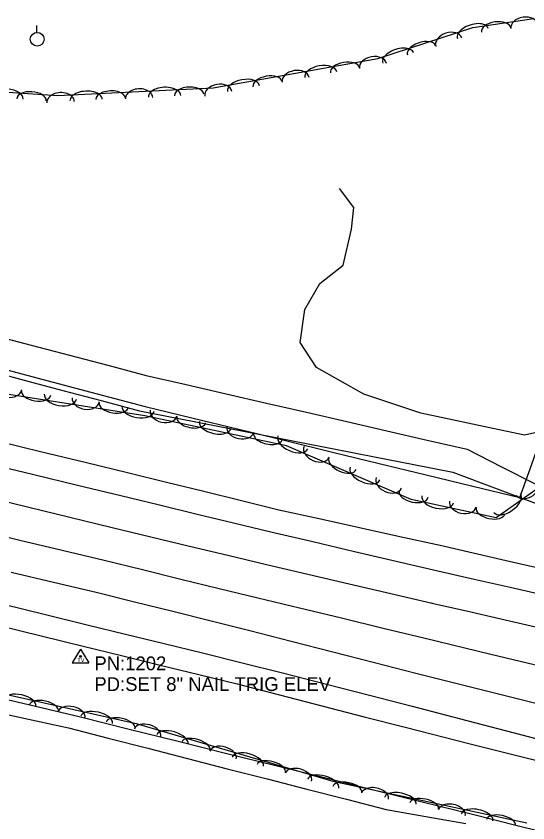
# Model space of a CAD drawing. Extents: x 1441650 to 1491889, y 345904 to 358319.
# Drawn here: x 1463709.9 to 1463895, y 350168.5 to 350460.2 of the extents above; entities that cross this region are included whole.
import ezdxf

# ---------------------------------------------------------------- set-up
doc = ezdxf.new("R2010")
doc.units = 0
for name, color, linetype in [('S_DITCHLINE', 7, 'Continuous'), ('S_EDGE_PAVEMENT', 7, 'Continuous'), ('S_PAVEMENT_CROWN', 7, 'Continuous'), ('S_SECONDARY_CTL', 7, 'Continuous'), ('S_SECONDARY_CTL_ANNOT', 7, 'Continuous'), ('S_SHOULDER', 7, 'Continuous'), ('S_STREAM', 7, 'Continuous'), ('S_TREE', 7, 'Continuous'), ('S_UTILITY_POLE', 7, 'Continuous')]:
    doc.layers.add(name, color=color, linetype=linetype)

msp = doc.modelspace()

# ---------------------------------------------------------------- linework, layer by layer
at = {"layer": 'S_DITCHLINE'}
for points in [[(1463701.43, 350344.91), (1463715.29, 350341.26), (1463729.14, 350337.61), (1463743, 350333.96), (1463756.86, 350330.32), (1463771.38, 350326.98), (1463785.91, 350323.64), (1463800.44, 350320.3), (1463814.97, 350316.96), (1463829.5, 350313.62), (1463844.03, 350310.28), (1463858.56, 350306.94), (1463873.09, 350303.6), (1463885.48, 350297.28), (1463897.88, 350290.95), (1463902.85, 350293.7)], [(1463698.92, 350332.28), (1463712.82, 350328.58), (1463726.72, 350324.89), (1463740.61, 350321.19), (1463754.51, 350317.5), (1463768.68, 350314.73), (1463782.86, 350311.97), (1463797.03, 350309.2), (1463811.2, 350306.43), (1463825.38, 350303.66), (1463839.55, 350300.9), (1463853.72, 350298.13), (1463867.89, 350295.36), (1463882.98, 350289.68), (1463898.07, 350284.01)], [(1463699.85, 350209.14), (1463714.33, 350206), (1463728.81, 350202.87), (1463743.18, 350199.18), (1463757.54, 350195.48), (1463771.91, 350191.79), (1463786.28, 350188.09), (1463800.64, 350184.4), (1463815.01, 350180.71), (1463829.38, 350177.01), (1463843.74, 350173.32), (1463858.15, 350170.82), (1463872.56, 350168.32)]]:
    msp.add_lwpolyline(points, dxfattribs=at)
at = {"layer": 'S_EDGE_PAVEMENT'}
for points in [[(1463700.58, 350298.25), (1463716.3, 350294.45), (1463732.02, 350290.65), (1463747.74, 350286.85), (1463761.32, 350283.57), (1463774.91, 350280.3), (1463788.49, 350277.02), (1463802.07, 350273.75), (1463817.17, 350270.21), (1463832.27, 350266.68), (1463847.37, 350263.14), (1463862.48, 350259.61), (1463875.57, 350256.66), (1463888.67, 350253.71), (1463901.76, 350250.76)], [(1463705.35, 350247.54), (1463720.46, 350243.84), (1463735.57, 350240.13), (1463749.48, 350236.73), (1463763.39, 350233.33), (1463777.29, 350229.93), (1463791.2, 350226.53), (1463806.7, 350222.58), (1463822.2, 350218.62), (1463837.7, 350214.67), (1463853.2, 350210.72), (1463875.76, 350204.8), (1463898.32, 350198.89), (1463914.7, 350194.72), (1463931.09, 350190.56), (1463947.47, 350186.4), (1463963.86, 350182.23), (1463977.31, 350178.7), (1463990.77, 350175.17), (1464004.22, 350171.64), (1464017.67, 350168.11), (1464033.14, 350164.02), (1464048.61, 350159.93), (1464064.08, 350155.84)]]:
    msp.add_lwpolyline(points, dxfattribs=at)
at = {"layer": 'S_PAVEMENT_CROWN'}
for points in [[(1463698.57, 350286.51), (1463713.93, 350282.76), (1463729.29, 350279.02), (1463744.65, 350275.27), (1463758.6, 350271.94), (1463772.55, 350268.61), (1463786.5, 350265.27), (1463800.46, 350261.94), (1463815.43, 350258.45), (1463830.41, 350254.96), (1463845.38, 350251.48), (1463860.36, 350247.99), (1463860.3, 350248), (1463872.77, 350245.13), (1463885.25, 350242.25), (1463897.72, 350239.38)], [(1463695.97, 350274.43), (1463711.23, 350270.76), (1463726.49, 350267.1), (1463741.76, 350263.44), (1463755.64, 350260.06), (1463769.51, 350256.67), (1463783.39, 350253.29), (1463797.26, 350249.91), (1463812.4, 350246.25), (1463827.54, 350242.59), (1463842.67, 350238.93), (1463857.81, 350235.27), (1463881.59, 350229.54), (1463905.37, 350223.8)], [(1463708.1, 350259.17), (1463723.45, 350255.52), (1463738.8, 350251.88), (1463752.69, 350248.43), (1463766.59, 350244.99), (1463780.48, 350241.55), (1463794.38, 350238.11), (1463809.42, 350234.23), (1463824.46, 350230.35), (1463839.5, 350226.48), (1463854.54, 350222.6), (1463877.66, 350216.85), (1463900.78, 350211.1), (1463917.78, 350206.67), (1463934.78, 350202.24), (1463951.78, 350197.81), (1463968.79, 350193.39), (1463981.95, 350189.94), (1463995.12, 350186.5), (1464008.29, 350183.06), (1464021.46, 350179.62), (1464036.8, 350175.65), (1464052.14, 350171.68), (1464067.48, 350167.72)]]:
    msp.add_lwpolyline(points, dxfattribs=at)
at = {"layer": 'S_SECONDARY_CTL'}
for p, q in [((1463733.18, 350231.28), (1463730.17, 350226.33)), ((1463733.18, 350231.28), (1463736.13, 350226.33)), ((1463730.17, 350226.33), (1463736.13, 350226.33))]:
    msp.add_line(p, q, dxfattribs=at)
for radius in [0.311, 0.183, 0.103]:
    msp.add_circle((1463733.18, 350228.67), radius, dxfattribs=at)
at = {"layer": 'S_SHOULDER'}
for points in [[(1463703.39, 350306.53), (1463719.14, 350302.71), (1463734.89, 350298.88), (1463750.65, 350295.06), (1463764.22, 350291.72), (1463777.79, 350288.39), (1463791.36, 350285.06), (1463804.94, 350281.72), (1463819.52, 350278.51), (1463834.11, 350275.29), (1463848.7, 350272.08), (1463863.28, 350268.87), (1463887.19, 350263.42), (1463911.1, 350257.97), (1463927.56, 350254.17), (1463944.02, 350250.38), (1463960.48, 350246.59), (1463976.94, 350242.8), (1463990.96, 350239.61), (1464004.98, 350236.41), (1464019, 350233.21), (1464033.02, 350230.02), (1464048.34, 350226.54), (1464063.67, 350223.06)], [(1463703.67, 350239.87), (1463718.88, 350236.11), (1463734.09, 350232.36), (1463748.04, 350228.96), (1463761.99, 350225.55), (1463775.94, 350222.15), (1463789.9, 350218.74), (1463805.2, 350214.79), (1463820.5, 350210.83), (1463835.8, 350206.88), (1463851.1, 350202.92), (1463873.71, 350197.2), (1463896.32, 350191.47), (1463912.97, 350187.15), (1463929.61, 350182.84), (1463946.25, 350178.52), (1463962.89, 350174.21), (1463976.07, 350170.84), (1463989.25, 350167.46), (1464002.43, 350164.09), (1464015.61, 350160.72), (1464031.06, 350156.72), (1464046.5, 350152.72), (1464061.95, 350148.72)]]:
    msp.add_lwpolyline(points, dxfattribs=at)
at = {"layer": 'S_STREAM'}
msp.add_lwpolyline([(1463900.8, 350310.32), (1463893.77, 350308.66), (1463880.61, 350311.47), (1463856.34, 350316.67), (1463835.62, 350323.52), (1463818.54, 350333.11), (1463812.58, 350342.17), (1463814.32, 350354.14), (1463819.7, 350363.51), (1463828.21, 350370.16), (1463831.15, 350383.23), (1463832.1, 350390.97), (1463826.9, 350397.85)], dxfattribs=at)
at = {"layer": 'S_TREE'}
for points in [[(1463668.93, 350435.32), (1463724.91, 350431.5), (1463781.17, 350434.25), (1463840.74, 350444.92), (1463875.1, 350456.18), (1463897.14, 350459.38)], [(1462868.5, 350414.38), (1463017.86, 350381.68), (1463117.49, 350357.12), (1463215.02, 350334.49), (1463345.66, 350304.01), (1463411.53, 350286.3), (1463460.91, 350270.11), (1463524.69, 350256.47), (1463598.6, 350240.48), (1463668.91, 350223.41), (1463753.36, 350204.42), (1463824.47, 350183.55), (1463894.69, 350168.53)], [(1463697.79, 350334.57), (1463717.37, 350329.4), (1463736.96, 350324.23), (1463756.55, 350319.06), (1463773.49, 350314.94), (1463790.44, 350310.82), (1463807.38, 350306.71), (1463824.33, 350302.59), (1463841.27, 350298.47), (1463858.22, 350294.36), (1463875.16, 350290.24), (1463892.11, 350286.12), (1463896.39, 350298.22), (1463900.67, 350310.32)], [(1463697.79, 350334.57), (1463717.37, 350329.4), (1463736.96, 350324.23), (1463756.55, 350319.06), (1463773.49, 350314.94), (1463790.44, 350310.82), (1463807.38, 350306.71), (1463824.33, 350302.59), (1463841.27, 350298.47), (1463858.22, 350294.36), (1463875.16, 350290.24), (1463892.11, 350286.12), (1463896.39, 350298.22), (1463900.67, 350310.32)], [(1463897.88, 350288.87), (1463883.58, 350278.79), (1463852.75, 350285.38), (1463807.66, 350304.79), (1463756.47, 350315.73), (1463693.28, 350325.54)], [(1463695.61, 350215.68), (1463714.38, 350211.24), (1463733.14, 350206.79), (1463750.81, 350202.4), (1463768.47, 350198.02), (1463786.13, 350193.63), (1463803.8, 350189.24), (1463821.46, 350184.86), (1463839.13, 350180.47), (1463856.79, 350176.08), (1463874.45, 350171.7), (1463892.12, 350167.31), (1463909.78, 350162.92), (1463927.45, 350158.53), (1463945.11, 350154.15), (1463962.77, 350149.76), (1463980.44, 350145.37), (1463998.1, 350140.99), (1464015.77, 350136.6), (1464021.15, 350114.28)], [(1463695.61, 350215.68), (1463714.38, 350211.24), (1463733.14, 350206.79), (1463750.81, 350202.4), (1463768.47, 350198.02), (1463786.13, 350193.63), (1463803.8, 350189.24), (1463821.46, 350184.86), (1463839.13, 350180.47), (1463856.79, 350176.08), (1463874.45, 350171.7), (1463892.12, 350167.31), (1463909.78, 350162.92), (1463927.45, 350158.53), (1463945.11, 350154.15), (1463962.77, 350149.76), (1463980.44, 350145.37), (1463998.1, 350140.99), (1464015.77, 350136.6), (1464021.15, 350114.28)]]:
    msp.add_lwpolyline(points, dxfattribs=at)
for centre, major_axis, ratio, start_param, end_param in [((1463893.74, 350456.48), (-4.9, -0.71), 0.68531, 3.141593, 6.283185), ((1463875.11, 350453.95), (-5.57, -1.83), 0.550262, 3.141559, 6.283152), ((1463883.51, 350455.26), (-5.29, -0.77), 0.540699, 3.141593, 6.283185), ((1463866.4, 350450.82), (-4.71, -1.54), 0.685537, 3.141538, 6.28313), ((1463856.53, 350447.86), (-5.08, -1.66), 0.540878, 3.14156, 6.283153), ((1463848.11, 350445.1), (-5.57, -1.83), 0.550262, 3.141559, 6.283152), ((1463839, 350442.19), (-4.88, -0.87), 0.685313, 3.141588, 6.28318), ((1463820.08, 350439.06), (-5.78, -1.03), 0.550081, 3.14159, 6.283182), ((1463828.81, 350440.63), (-5.26, -0.94), 0.540701, 3.14159, 6.283182), ((1463800.83, 350435.62), (-5.26, -0.94), 0.540701, 3.14159, 6.283182), ((1463811.01, 350437.17), (-4.88, -0.87), 0.685313, 3.141588, 6.28318), ((1463783.03, 350432.16), (-4.88, -0.87), 0.685313, 3.141588, 6.28318), ((1463792.1, 350434.05), (-5.78, -1.03), 0.550081, 3.14159, 6.283182), ((1463706.58, 350430.62), (-5.85, 0.4), 0.55008, 3.141593, 6.283185), ((1463715.42, 350430.02), (-5.33, 0.36), 0.540699, 3.141593, 6.283185), ((1463735.2, 350429.88), (-5.86, -0.29), 0.550084, 3.141589, 6.283182), ((1463744.05, 350430.31), (-5.34, -0.26), 0.540704, 3.141589, 6.283182), ((1463754.36, 350430.55), (-4.95, -0.24), 0.685317, 3.141587, 6.28318), ((1463763.59, 350431.27), (-5.86, -0.29), 0.550084, 3.141589, 6.283182), ((1463772.45, 350431.7), (-5.34, -0.26), 0.540704, 3.141589, 6.283182), ((1463725.96, 350429.17), (-4.95, -0.24), 0.685317, 3.141587, 6.28318), ((1463706.96, 350325.82), (4.9, -0.76), 0.685311, 3.141593, 6.283185), ((1463717.1, 350323.99), (5.28, -0.82), 0.540699, 3.141593, 6.283185), ((1463725.87, 350322.63), (5.8, -0.9), 0.55008, 3.141593, 6.283185), ((1463735.06, 350321.46), (4.9, -0.76), 0.685311, 3.141593, 6.283185), ((1463745.2, 350319.63), (5.28, -0.82), 0.540699, 3.141593, 6.283185), ((1463753.96, 350318.27), (5.8, -0.9), 0.55008, 3.141593, 6.283185), ((1463763.22, 350316.72), (4.85, -1.04), 0.685312, 3.141594, 6.283186), ((1463773.23, 350314.32), (5.23, -1.12), 0.540701, 3.141593, 6.283186), ((1463781.91, 350312.46), (5.74, -1.23), 0.550081, 3.141593, 6.283186), ((1463791.01, 350310.78), (4.85, -1.04), 0.685312, 3.141594, 6.283186), ((1463801.03, 350308.37), (5.23, -1.12), 0.540701, 3.141593, 6.283186), ((1463810, 350306.09), (5.39, -2.32), 0.55008, 3.141593, 6.283185), ((1463818.61, 350302.67), (4.55, -1.96), 0.685311, 3.141593, 6.283185), ((1463827.97, 350298.35), (4.91, -2.11), 0.540699, 3.141593, 6.283185), ((1463836.12, 350294.85), (5.39, -2.32), 0.55008, 3.141593, 6.283185), ((1463844.72, 350291.43), (4.55, -1.96), 0.685311, 3.141593, 6.283185), ((1463894.93, 350289.7), (4.05, 2.85), 0.685309, 3.141593, 6.283185), ((1463853.72, 350287.34), (5.23, -1.12), 0.540699, 3.141593, 6.283185), ((1463887.51, 350284.16), (4.8, 3.38), 0.550078, 3.141593, 6.283185), ((1463862.39, 350285.49), (5.74, -1.23), 0.55008, 3.141593, 6.283185), ((1463871.5, 350283.81), (4.85, -1.04), 0.685311, 3.141593, 6.283185), ((1463881.52, 350281.4), (5.23, -1.12), 0.540699, 3.141593, 6.283185), ((1463711.29, 350211.97), (-5.73, 1.29), 0.483463, 3.141593, 6.283185), ((1463719.94, 350210.02), (-5.22, 1.17), 0.475219, 3.141593, 6.283185), ((1463729.94, 350207.54), (-4.83, 1.09), 0.602317, 3.141593, 6.283185), ((1463739.02, 350205.73), (-5.73, 1.29), 0.483463, 3.141593, 6.283185), ((1463747.67, 350203.79), (-5.22, 1.17), 0.475219, 3.141593, 6.283185), ((1463757.46, 350201.03), (-4.75, 1.4), 0.602465, 3.141593, 6.283185), ((1463766.41, 350198.64), (-5.63, 1.65), 0.483582, 3.141593, 6.283185), ((1463774.92, 350196.15), (-5.13, 1.51), 0.475335, 3.141593, 6.283185), ((1463784.74, 350193.02), (-4.75, 1.4), 0.602465, 3.141593, 6.283185), ((1463793.69, 350190.64), (-5.63, 1.65), 0.483582, 3.141593, 6.283185), ((1463802.2, 350188.14), (-5.13, 1.51), 0.475335, 3.141593, 6.283185), ((1463812.02, 350185.02), (-4.75, 1.4), 0.602465, 3.141593, 6.283185), ((1463820.97, 350182.63), (-5.63, 1.65), 0.483582, 3.141593, 6.283185), ((1463829.71, 350180.52), (-5.23, 1.11), 0.47524, 3.138818, 6.28041), ((1463839.73, 350178.14), (-4.85, 1.02), 0.602341, 3.137319, 6.278912), ((1463848.84, 350176.43), (-5.74, 1.22), 0.483484, 3.13874, 6.280333), ((1463857.51, 350174.58), (-5.23, 1.11), 0.47524, 3.138818, 6.28041), ((1463867.53, 350172.2), (-4.85, 1.02), 0.602341, 3.137319, 6.278912), ((1463876.63, 350170.49), (-5.74, 1.22), 0.483484, 3.13874, 6.280333), ((1463885.31, 350168.63), (-5.23, 1.11), 0.47524, 3.138818, 6.28041)]:
    msp.add_ellipse(centre, major_axis=major_axis, ratio=ratio, start_param=start_param, end_param=end_param, dxfattribs=at)
at = {"layer": 'S_UTILITY_POLE'}
msp.add_line((1463717.36, 350454.38), (1463717.36, 350456.86), dxfattribs=at)
msp.add_circle((1463717.51, 350451.86), 2.5, dxfattribs=at)

# ---------------------------------------------------------------- texts
at = {"layer": 'S_SECONDARY_CTL'}
msp.add_text('TV', height=1.5, rotation=360, dxfattribs=at).set_placement((1463731.98, 350226.66))
at = {"layer": 'S_SECONDARY_CTL_ANNOT'}
for s, p in [('PN:1202', (1463738.18, 350223.67)), ('PD:SET 8" NAIL TRIG ELEV', (1463738.18, 350216.17))]:
    msp.add_text(s, height=5, dxfattribs=at).set_placement(p)

doc.saveas('drawing.dxf')
